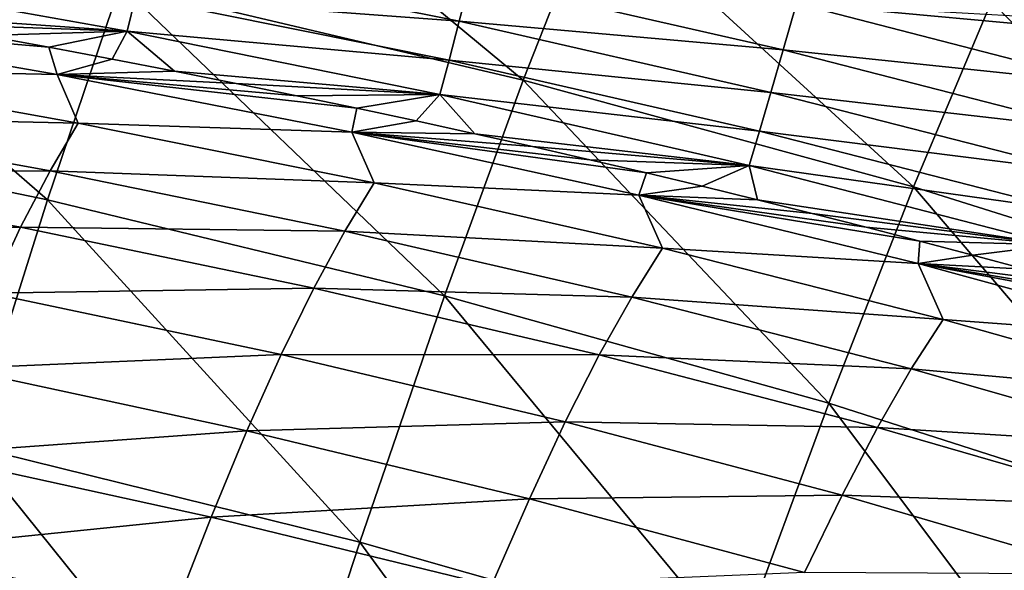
# Model space of a CAD drawing. Header units: millimetres. Extents: x -300 to 300, y -500 to 500.
# Tile 960 of 988: x 99 to 123, y 463 to 477. Entities that reach past the tile are written whole.
import ezdxf

# ---------------------------------------------------------------- set-up
doc = ezdxf.new("R2010")
doc.units = ezdxf.units.MM
doc.header["$LTSCALE"] = 81.481481
for name, color, linetype in [('19', 7, 'CONTINUOUS'), ('21', 7, 'CONTINUOUS'), ('26', 7, 'CONTINUOUS')]:
    doc.layers.add(name, color=color, linetype=linetype)

msp = doc.modelspace()

# ---------------------------------------------------------------- linework, layer by layer
at = {"layer": '19', "color": 7, "linetype": 'CONTINUOUS'}
for points in [[(111.179, 475.248, 31.476), (103.124, 481.932, 26.934), (101.516, 477.533, 31.559), (111.179, 475.248, 31.476)], [(112.921, 479.67, 26.862), (103.124, 481.932, 26.934), (111.179, 475.248, 31.476), (112.921, 479.67, 26.862)], [(131.573, 474.306, 26.7), (124.105, 480.813, 21.885), (122.403, 477.13, 26.784), (131.573, 474.306, 26.7)], [(99.776, 472.375, 35.893), (91.541, 479.547, 31.636), (89.958, 474.405, 35.978), (99.776, 472.375, 35.893)], [(101.516, 477.533, 31.559), (91.541, 479.547, 31.636), (99.776, 472.375, 35.893), (101.516, 477.533, 31.559)], [(120.534, 472.686, 31.385), (112.921, 479.67, 26.862), (111.179, 475.248, 31.476), (120.534, 472.686, 31.385)], [(122.403, 477.13, 26.784), (112.921, 479.67, 26.862), (120.534, 472.686, 31.385), (122.403, 477.13, 26.784)], [(109.291, 470.075, 35.8), (101.516, 477.533, 31.559), (99.776, 472.375, 35.893), (109.291, 470.075, 35.8)], [(111.179, 475.248, 31.476), (101.516, 477.533, 31.559), (109.291, 470.075, 35.8), (111.179, 475.248, 31.476)], [(129.585, 469.839, 31.289), (122.403, 477.13, 26.784), (120.534, 472.686, 31.385), (129.585, 469.839, 31.289)], [(131.573, 474.306, 26.7), (122.403, 477.13, 26.784), (129.585, 469.839, 31.289), (131.573, 474.306, 26.7)], [(118.505, 467.498, 35.7), (111.179, 475.248, 31.476), (109.291, 470.075, 35.8), (118.505, 467.498, 35.7)], [(120.534, 472.686, 31.385), (111.179, 475.248, 31.476), (118.505, 467.498, 35.7), (120.534, 472.686, 31.385)], [(99.776, 472.375, 35.893), (89.958, 474.405, 35.978), (97.909, 466.478, 39.945), (99.776, 472.375, 35.893)], [(127.423, 464.637, 35.592), (120.534, 472.686, 31.385), (118.505, 467.498, 35.7), (127.423, 464.637, 35.592)], [(129.585, 469.839, 31.289), (120.534, 472.686, 31.385), (127.423, 464.637, 35.592), (129.585, 469.839, 31.289)], [(107.261, 464.17, 39.844), (99.776, 472.375, 35.893), (97.909, 466.478, 39.945), (107.261, 464.17, 39.844)], [(109.291, 470.075, 35.8), (99.776, 472.375, 35.893), (107.261, 464.17, 39.844), (109.291, 470.075, 35.8)], [(116.321, 461.585, 39.736), (109.291, 470.075, 35.8), (107.261, 464.17, 39.844), (116.321, 461.585, 39.736)], [(118.505, 467.498, 35.7), (109.291, 470.075, 35.8), (116.321, 461.585, 39.736), (118.505, 467.498, 35.7)], [(125.093, 458.719, 39.619), (118.505, 467.498, 35.7), (116.321, 461.585, 39.736), (125.093, 458.719, 39.619)], [(127.423, 464.637, 35.592), (118.505, 467.498, 35.7), (125.093, 458.719, 39.619), (127.423, 464.637, 35.592)], [(105.096, 457.55, 43.618), (97.909, 466.478, 39.945), (95.92, 459.861, 43.725), (105.096, 457.55, 43.618)], [(107.261, 464.17, 39.844), (97.909, 466.478, 39.945), (105.096, 457.55, 43.618), (107.261, 464.17, 39.844)], [(113.988, 454.966, 43.502), (107.261, 464.17, 39.844), (105.096, 457.55, 43.618), (113.988, 454.966, 43.502)], [(116.321, 461.585, 39.736), (107.261, 464.17, 39.844), (113.988, 454.966, 43.502), (116.321, 461.585, 39.736)]]:
    msp.add_3dface(points, dxfattribs=at)
at = {"layer": '21', "color": 7, "linetype": 'CONTINUOUS'}
for points in [[(100.004, 475.386, 11.039), (93.224, 475.523, 13.001), (92.751, 476.644, 11.193), (100.004, 475.386, 11.039)], [(100.004, 475.386, 11.039), (92.751, 476.644, 11.193), (99.805, 476.037, 9.812), (100.004, 475.386, 11.039)], [(99.805, 476.037, 9.812), (92.751, 476.644, 11.193), (98.266, 476.32, 9.83), (99.805, 476.037, 9.812)], [(101.322, 475.751, 9.794), (100.004, 475.386, 11.039), (99.805, 476.037, 9.812), (101.322, 475.751, 9.794)], [(102.819, 475.461, 9.776), (100.004, 475.386, 11.039), (101.322, 475.751, 9.794), (102.819, 475.461, 9.776)], [(100.51, 474.218, 12.853), (92.585, 474.389, 14.829), (93.224, 475.523, 13.001), (100.51, 474.218, 12.853)], [(100.51, 474.218, 12.853), (93.224, 475.523, 13.001), (100.004, 475.386, 11.039), (100.51, 474.218, 12.853)], [(104.296, 475.168, 9.759), (100.004, 475.386, 11.039), (102.819, 475.461, 9.776), (104.296, 475.168, 9.759)], [(107.069, 474.002, 10.879), (100.51, 474.218, 12.853), (100.004, 475.386, 11.039), (107.069, 474.002, 10.879)], [(107.069, 474.002, 10.879), (100.004, 475.386, 11.039), (107.192, 474.572, 9.723), (107.069, 474.002, 10.879)], [(107.192, 474.572, 9.723), (100.004, 475.386, 11.039), (105.753, 474.872, 9.741), (107.192, 474.572, 9.723)], [(105.753, 474.872, 9.741), (100.004, 475.386, 11.039), (104.296, 475.168, 9.759), (105.753, 474.872, 9.741)], [(108.613, 474.269, 9.705), (107.069, 474.002, 10.879), (107.192, 474.572, 9.723), (108.613, 474.269, 9.705)], [(99.834, 473.072, 14.689), (91.918, 473.047, 16.661), (92.585, 474.389, 14.829), (99.834, 473.072, 14.689)], [(99.834, 473.072, 14.689), (92.585, 474.389, 14.829), (100.51, 474.218, 12.853), (99.834, 473.072, 14.689)], [(110.017, 473.962, 9.687), (107.069, 474.002, 10.879), (108.613, 474.269, 9.705), (110.017, 473.962, 9.687)], [(107.608, 472.783, 12.698), (99.834, 473.072, 14.689), (100.51, 474.218, 12.853), (107.608, 472.783, 12.698)], [(107.608, 472.783, 12.698), (100.51, 474.218, 12.853), (107.069, 474.002, 10.879), (107.608, 472.783, 12.698)], [(113.949, 472.491, 10.712), (107.608, 472.783, 12.698), (107.069, 474.002, 10.879), (113.949, 472.491, 10.712)], [(113.949, 472.491, 10.712), (107.069, 474.002, 10.879), (114.131, 473.022, 9.633), (113.949, 472.491, 10.712)], [(114.131, 473.022, 9.633), (107.069, 474.002, 10.879), (112.775, 473.339, 9.651), (114.131, 473.022, 9.633)], [(112.775, 473.339, 9.651), (107.069, 474.002, 10.879), (111.404, 473.652, 9.669), (112.775, 473.339, 9.651)], [(111.404, 473.652, 9.669), (107.069, 474.002, 10.879), (110.017, 473.962, 9.687), (111.404, 473.652, 9.669)], [(99.127, 471.718, 16.531), (91.918, 473.047, 16.661), (99.834, 473.072, 14.689), (99.127, 471.718, 16.531)], [(106.898, 471.624, 14.544), (99.127, 471.718, 16.531), (99.834, 473.072, 14.689), (106.898, 471.624, 14.544)], [(106.898, 471.624, 14.544), (99.834, 473.072, 14.689), (107.608, 472.783, 12.698), (106.898, 471.624, 14.544)], [(99.127, 471.718, 16.531), (91.22, 471.485, 18.5), (91.918, 473.047, 16.661), (99.127, 471.718, 16.531)], [(115.471, 472.702, 9.614), (113.949, 472.491, 10.712), (114.131, 473.022, 9.633), (115.471, 472.702, 9.614)], [(114.519, 471.214, 12.537), (106.898, 471.624, 14.544), (107.608, 472.783, 12.698), (114.519, 471.214, 12.537)], [(114.519, 471.214, 12.537), (107.608, 472.783, 12.698), (113.949, 472.491, 10.712), (114.519, 471.214, 12.537)], [(116.796, 472.379, 9.596), (113.949, 472.491, 10.712), (115.471, 472.702, 9.614), (116.796, 472.379, 9.596)], [(120.646, 470.848, 10.54), (114.519, 471.214, 12.537), (113.949, 472.491, 10.712), (120.646, 470.848, 10.54)], [(120.646, 470.848, 10.54), (113.949, 472.491, 10.712), (120.686, 471.388, 9.542), (120.646, 470.848, 10.54)], [(120.686, 471.388, 9.542), (113.949, 472.491, 10.712), (119.403, 471.722, 9.56), (120.686, 471.388, 9.542)], [(119.403, 471.722, 9.56), (113.949, 472.491, 10.712), (118.106, 472.052, 9.578), (119.403, 471.722, 9.56)], [(118.106, 472.052, 9.578), (113.949, 472.491, 10.712), (116.796, 472.379, 9.596), (118.106, 472.052, 9.578)], [(98.387, 470.142, 18.379), (91.22, 471.485, 18.5), (99.127, 471.718, 16.531), (98.387, 470.142, 18.379)], [(106.155, 470.256, 16.395), (98.387, 470.142, 18.379), (99.127, 471.718, 16.531), (106.155, 470.256, 16.395)], [(106.155, 470.256, 16.395), (99.127, 471.718, 16.531), (106.898, 471.624, 14.544), (106.155, 470.256, 16.395)], [(113.779, 470.041, 14.393), (106.155, 470.256, 16.395), (106.898, 471.624, 14.544), (113.779, 470.041, 14.393)], [(113.779, 470.041, 14.393), (106.898, 471.624, 14.544), (114.519, 471.214, 12.537), (113.779, 470.041, 14.393)], [(121.247, 469.508, 12.372), (113.779, 470.041, 14.393), (114.519, 471.214, 12.537), (121.247, 469.508, 12.372)], [(121.247, 469.508, 12.372), (114.519, 471.214, 12.537), (120.646, 470.848, 10.54), (121.247, 469.508, 12.372)], [(121.955, 471.052, 9.524), (120.646, 470.848, 10.54), (120.686, 471.388, 9.542), (121.955, 471.052, 9.524)], [(123.208, 470.713, 9.506), (120.646, 470.848, 10.54), (121.955, 471.052, 9.524), (123.208, 470.713, 9.506)], [(127.164, 469.071, 10.365), (121.247, 469.508, 12.372), (120.646, 470.848, 10.54), (127.164, 469.071, 10.365)], [(127.164, 469.071, 10.365), (120.646, 470.848, 10.54), (126.869, 469.683, 9.451), (127.164, 469.071, 10.365)], [(126.869, 469.683, 9.451), (120.646, 470.848, 10.54), (125.665, 470.028, 9.469), (126.869, 469.683, 9.451)], [(125.665, 470.028, 9.469), (120.646, 470.848, 10.54), (124.445, 470.372, 9.487), (125.665, 470.028, 9.469)], [(124.445, 470.372, 9.487), (120.646, 470.848, 10.54), (123.208, 470.713, 9.506), (124.445, 470.372, 9.487)], [(105.374, 468.665, 18.252), (98.387, 470.142, 18.379), (106.155, 470.256, 16.395), (105.374, 468.665, 18.252)], [(113.002, 468.657, 16.254), (105.374, 468.665, 18.252), (106.155, 470.256, 16.395), (113.002, 468.657, 16.254)], [(113.002, 468.657, 16.254), (106.155, 470.256, 16.395), (113.779, 470.041, 14.393), (113.002, 468.657, 16.254)], [(105.374, 468.665, 18.252), (97.61, 468.331, 20.23), (98.387, 470.142, 18.379), (105.374, 468.665, 18.252)], [(120.48, 468.32, 14.239), (113.002, 468.657, 16.254), (113.779, 470.041, 14.393), (120.48, 468.32, 14.239)], [(120.48, 468.32, 14.239), (113.779, 470.041, 14.393), (121.247, 469.508, 12.372), (120.48, 468.32, 14.239)], [(127.793, 467.664, 12.204), (120.48, 468.32, 14.239), (121.247, 469.508, 12.372), (127.793, 467.664, 12.204)], [(127.793, 467.664, 12.204), (121.247, 469.508, 12.372), (127.164, 469.071, 10.365), (127.793, 467.664, 12.204)], [(104.555, 466.84, 20.111), (97.61, 468.331, 20.23), (105.374, 468.665, 18.252), (104.555, 466.84, 20.111)], [(112.185, 467.051, 18.12), (104.555, 466.84, 20.111), (105.374, 468.665, 18.252), (112.185, 467.051, 18.12)], [(112.185, 467.051, 18.12), (105.374, 468.665, 18.252), (113.002, 468.657, 16.254), (112.185, 467.051, 18.12)], [(119.672, 466.92, 16.11), (112.185, 467.051, 18.12), (113.002, 468.657, 16.254), (119.672, 466.92, 16.11)], [(119.672, 466.92, 16.11), (113.002, 468.657, 16.254), (120.48, 468.32, 14.239), (119.672, 466.92, 16.11)], [(104.555, 466.84, 20.111), (96.796, 466.276, 22.081), (97.61, 468.331, 20.23), (104.555, 466.84, 20.111)], [(127.002, 466.459, 14.081), (119.672, 466.92, 16.11), (120.48, 468.32, 14.239), (127.002, 466.459, 14.081)], [(127.002, 466.459, 14.081), (120.48, 468.32, 14.239), (127.793, 467.664, 12.204), (127.002, 466.459, 14.081)], [(111.326, 465.21, 19.988), (104.555, 466.84, 20.111), (112.185, 467.051, 18.12), (111.326, 465.21, 19.988)], [(118.822, 465.297, 17.985), (111.326, 465.21, 19.988), (112.185, 467.051, 18.12), (118.822, 465.297, 17.985)], [(118.822, 465.297, 17.985), (112.185, 467.051, 18.12), (119.672, 466.92, 16.11), (118.822, 465.297, 17.985)], [(103.694, 464.77, 21.969), (96.796, 466.276, 22.081), (104.555, 466.84, 20.111), (103.694, 464.77, 21.969)], [(111.326, 465.21, 19.988), (103.694, 464.77, 21.969), (104.555, 466.84, 20.111), (111.326, 465.21, 19.988)], [(126.168, 465.041, 15.963), (118.822, 465.297, 17.985), (119.672, 466.92, 16.11), (126.168, 465.041, 15.963)], [(126.168, 465.041, 15.963), (119.672, 466.92, 16.11), (127.002, 466.459, 14.081), (126.168, 465.041, 15.963)], [(103.694, 464.77, 21.969), (95.943, 463.973, 23.924), (96.796, 466.276, 22.081), (103.694, 464.77, 21.969)], [(117.925, 463.44, 19.86), (111.326, 465.21, 19.988), (118.822, 465.297, 17.985), (117.925, 463.44, 19.86)], [(125.286, 463.4, 17.847), (117.925, 463.44, 19.86), (118.822, 465.297, 17.985), (125.286, 463.4, 17.847)], [(125.286, 463.4, 17.847), (118.822, 465.297, 17.985), (126.168, 465.041, 15.963), (125.286, 463.4, 17.847)], [(110.421, 463.126, 21.852), (103.694, 464.77, 21.969), (111.326, 465.21, 19.988), (110.421, 463.126, 21.852)], [(117.925, 463.44, 19.86), (110.421, 463.126, 21.852), (111.326, 465.21, 19.988), (117.925, 463.44, 19.86)], [(102.791, 462.455, 23.817), (95.943, 463.973, 23.924), (103.694, 464.77, 21.969), (102.791, 462.455, 23.817)], [(110.421, 463.126, 21.852), (102.791, 462.455, 23.817), (103.694, 464.77, 21.969), (110.421, 463.126, 21.852)], [(102.791, 462.455, 23.817), (95.052, 461.424, 25.752), (95.943, 463.973, 23.924), (102.791, 462.455, 23.817)]]:
    msp.add_3dface(points, dxfattribs=at)
at = {"layer": '26', "color": 7, "linetype": 'CONTINUOUS'}
for points in [[(102.102, 478.175, 5.683), (109.644, 476.658, 5.669), (101.882, 477.243, 6.99), (102.102, 478.175, 5.683)], [(102.102, 478.175, 5.683), (109.911, 477.686, 4.469), (109.644, 476.658, 5.669), (102.102, 478.175, 5.683)], [(95.121, 476.874, 9.865), (94.12, 477.769, 8.428), (101.683, 476.42, 8.366), (95.121, 476.874, 9.865)], [(94.12, 477.769, 8.428), (101.882, 477.243, 6.99), (101.683, 476.42, 8.366), (94.12, 477.769, 8.428)], [(109.911, 477.686, 4.469), (117.412, 475.977, 4.478), (109.644, 476.658, 5.669), (109.911, 477.686, 4.469)], [(109.911, 477.686, 4.469), (117.727, 477.083, 3.395), (117.412, 475.977, 4.478), (109.911, 477.686, 4.469)], [(101.882, 477.243, 6.99), (109.399, 475.726, 6.95), (101.683, 476.42, 8.366), (101.882, 477.243, 6.99)], [(101.882, 477.243, 6.99), (109.644, 476.658, 5.669), (109.399, 475.726, 6.95), (101.882, 477.243, 6.99)], [(117.727, 477.083, 3.395), (125.192, 475.162, 3.428), (117.412, 475.977, 4.478), (117.727, 477.083, 3.395)], [(123.968, 476.736, 2.471), (125.218, 476.399, 2.48), (117.727, 477.083, 3.395), (123.968, 476.736, 2.471)], [(117.727, 477.083, 3.395), (125.218, 476.399, 2.48), (125.192, 475.162, 3.428), (117.727, 477.083, 3.395)], [(96.705, 476.599, 9.847), (95.121, 476.874, 9.865), (101.683, 476.42, 8.366), (96.705, 476.599, 9.847)], [(109.644, 476.658, 5.669), (117.117, 474.954, 5.651), (109.399, 475.726, 6.95), (109.644, 476.658, 5.669)], [(109.644, 476.658, 5.669), (117.412, 475.977, 4.478), (117.117, 474.954, 5.651), (109.644, 476.658, 5.669)], [(98.266, 476.32, 9.83), (96.705, 476.599, 9.847), (101.683, 476.42, 8.366), (98.266, 476.32, 9.83)], [(99.805, 476.037, 9.812), (98.266, 476.32, 9.83), (101.683, 476.42, 8.366), (99.805, 476.037, 9.812)], [(101.322, 475.751, 9.794), (99.805, 476.037, 9.812), (101.683, 476.42, 8.366), (101.322, 475.751, 9.794)], [(102.819, 475.461, 9.776), (101.322, 475.751, 9.794), (101.683, 476.42, 8.366), (102.819, 475.461, 9.776)], [(102.819, 475.461, 9.776), (101.683, 476.42, 8.366), (109.177, 474.901, 8.3), (102.819, 475.461, 9.776)], [(101.683, 476.42, 8.366), (109.399, 475.726, 6.95), (109.177, 474.901, 8.3), (101.683, 476.42, 8.366)], [(117.412, 475.977, 4.478), (124.844, 474.067, 4.484), (117.117, 474.954, 5.651), (117.412, 475.977, 4.478)], [(117.412, 475.977, 4.478), (125.192, 475.162, 3.428), (124.844, 474.067, 4.484), (117.412, 475.977, 4.478)], [(109.399, 475.726, 6.95), (116.844, 474.026, 6.906), (109.177, 474.901, 8.3), (109.399, 475.726, 6.95)], [(109.399, 475.726, 6.95), (117.117, 474.954, 5.651), (116.844, 474.026, 6.906), (109.399, 475.726, 6.95)], [(104.296, 475.168, 9.759), (102.819, 475.461, 9.776), (109.177, 474.901, 8.3), (104.296, 475.168, 9.759)], [(105.753, 474.872, 9.741), (104.296, 475.168, 9.759), (109.177, 474.901, 8.3), (105.753, 474.872, 9.741)], [(117.117, 474.954, 5.651), (124.518, 473.053, 5.631), (116.844, 474.026, 6.906), (117.117, 474.954, 5.651)], [(117.117, 474.954, 5.651), (124.844, 474.067, 4.484), (124.518, 473.053, 5.631), (117.117, 474.954, 5.651)], [(107.192, 474.572, 9.723), (105.753, 474.872, 9.741), (109.177, 474.901, 8.3), (107.192, 474.572, 9.723)], [(108.613, 474.269, 9.705), (107.192, 474.572, 9.723), (109.177, 474.901, 8.3), (108.613, 474.269, 9.705)], [(110.017, 473.962, 9.687), (108.613, 474.269, 9.705), (109.177, 474.901, 8.3), (110.017, 473.962, 9.687)], [(110.017, 473.962, 9.687), (109.177, 474.901, 8.3), (116.597, 473.199, 8.228), (110.017, 473.962, 9.687)], [(109.177, 474.901, 8.3), (116.844, 474.026, 6.906), (116.597, 473.199, 8.228), (109.177, 474.901, 8.3)], [(116.844, 474.026, 6.906), (124.216, 472.128, 6.857), (116.597, 473.199, 8.228), (116.844, 474.026, 6.906)], [(116.844, 474.026, 6.906), (124.518, 473.053, 5.631), (124.216, 472.128, 6.857), (116.844, 474.026, 6.906)], [(111.404, 473.652, 9.669), (110.017, 473.962, 9.687), (116.597, 473.199, 8.228), (111.404, 473.652, 9.669)], [(112.775, 473.339, 9.651), (111.404, 473.652, 9.669), (116.597, 473.199, 8.228), (112.775, 473.339, 9.651)], [(114.131, 473.022, 9.633), (112.775, 473.339, 9.651), (116.597, 473.199, 8.228), (114.131, 473.022, 9.633)], [(115.471, 472.702, 9.614), (114.131, 473.022, 9.633), (116.597, 473.199, 8.228), (115.471, 472.702, 9.614)], [(116.796, 472.379, 9.596), (115.471, 472.702, 9.614), (116.597, 473.199, 8.228), (116.796, 472.379, 9.596)], [(116.796, 472.379, 9.596), (116.597, 473.199, 8.228), (123.942, 471.3, 8.152), (116.796, 472.379, 9.596)], [(116.597, 473.199, 8.228), (124.216, 472.128, 6.857), (123.942, 471.3, 8.152), (116.597, 473.199, 8.228)], [(118.106, 472.052, 9.578), (116.796, 472.379, 9.596), (123.942, 471.3, 8.152), (118.106, 472.052, 9.578)], [(119.403, 471.722, 9.56), (118.106, 472.052, 9.578), (123.942, 471.3, 8.152), (119.403, 471.722, 9.56)], [(120.686, 471.388, 9.542), (119.403, 471.722, 9.56), (123.942, 471.3, 8.152), (120.686, 471.388, 9.542)], [(121.955, 471.052, 9.524), (120.686, 471.388, 9.542), (123.942, 471.3, 8.152), (121.955, 471.052, 9.524)], [(123.208, 470.713, 9.506), (121.955, 471.052, 9.524), (123.942, 471.3, 8.152), (123.208, 470.713, 9.506)]]:
    msp.add_3dface(points, dxfattribs=at)

doc.saveas('drawing.dxf')
